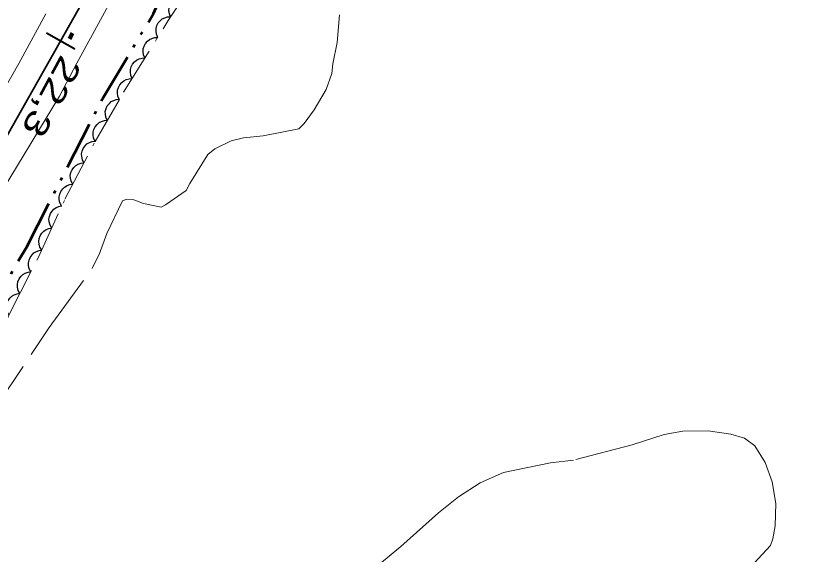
# Model space of a CAD drawing. Extents: x 386081 to 389416, y 5130568 to 5134082.
# Drawn here: x 387540.2 to 387638.7, y 5131417.6 to 5131484.2 of the extents above; entities that cross this region are included whole.
import ezdxf

# ---------------------------------------------------------------- set-up
doc = ezdxf.new("R2010")
doc.units = 0
doc.header["$LTSCALE"] = 1.2
for name, pattern in [('DASH_DOUBLE_DOT', [9.2, 5, -1.2, 0.3, -1.2, 0.3, -1.2]), ('DOT_DASHED', [7.7, 5, -1.2, 0.3, -1.2]), ('LONG_DASHED', [7.5, 6, -1.5])]:
    doc.linetypes.add(name, pattern=pattern)
for name, color, linetype, lineweight in [('2', 7, 'Continuous', 13), ('23', 7, 'Continuous', 40), ('3', 7, 'Continuous', 140), ('4', 7, 'DASH_DOUBLE_DOT', 53), ('44', 7, 'Continuous', 25)]:
    doc.layers.add(name, color=color, linetype=linetype, lineweight=lineweight)

msp = doc.modelspace()

# ---------------------------------------------------------------- linework, layer by layer
at = {"layer": '2'}
for points in [[(387554.33, 5131490.45), (387547.71, 5131478.33), (387545.6, 5131474.23), (387538.62, 5131462.73), (387531.58, 5131450.45), (387522.06, 5131432.64), (387515.22, 5131420.8), (387508.25, 5131408.48), (387504.49, 5131402.17), (387486.81, 5131371.62), (387478.26, 5131356.29)], [(387473.26, 5131362.23), (387476.74, 5131368.13), (387480.68, 5131375.09), (387488.92, 5131389.25), (387494.21, 5131397.89), (387506.17, 5131418.92), (387513.02, 5131430.76), (387519.07, 5131441.83), (387524.62, 5131451.69), (387535.67, 5131469.8), (387540.55, 5131478.3), (387543.89, 5131484.44)]]:
    msp.add_lwpolyline(points, dxfattribs=at)
at = {"layer": '2', "linetype": 'LONG_DASHED'}
for points in [[(387537.06, 5131434.84), (387544.32, 5131445.63), (387549.64, 5131452.96), (387550.49, 5131454.68), (387551.43, 5131457.26), (387553.37, 5131461.3), (387553.92, 5131461.51), (387554.79, 5131461.44), (387555.99, 5131460.99), (387558.14, 5131460.51), (387558.69, 5131460.8), (387561.25, 5131462.57), (387561.69, 5131463.43), (387563.91, 5131467.04), (387564.8, 5131467.72), (387566.83, 5131468.72), (387568.36, 5131469.09), (387570.76, 5131469.36), (387575.2, 5131470.22), (387575.83, 5131470.86), (387577.09, 5131472.55), (387578.56, 5131475.09), (387579.26, 5131477.04), (387579.38, 5131478.26), (387579.94, 5131480.88), (387580.22, 5131484.29)], [(387631.5, 5131416.5), (387633.51, 5131418.67), (387633.81, 5131419.48), (387634.08, 5131421.09), (387634.16, 5131423.88), (387633.73, 5131426.53), (387632.86, 5131428.92), (387631.58, 5131431), (387630.3, 5131431.93), (387628.62, 5131432.43), (387625.82, 5131432.83), (387622.69, 5131432.8), (387620.37, 5131432.38), (387616.39, 5131431.13), (387609.16, 5131429.22), (387606.29, 5131428.88), (387600.49, 5131427.68), (387597.63, 5131426.41), (387594.92, 5131424.67), (387592.44, 5131422.72), (387587.78, 5131418.55), (387579.47, 5131411.67)]]:
    msp.add_lwpolyline(points, dxfattribs=at)
at = {"layer": '23'}
msp.add_line((387543.99, 5131482.07), (387547.47, 5131480.09), dxfattribs=at)
at = {"layer": '23', "lineweight": 35}
msp.add_lwpolyline([(388350.66, 5132898.63), (388202.91, 5132638.38), (388174.85, 5132589.18), (388148.16, 5132542.09), (388122.46, 5132497.01), (388036.96, 5132346.4), (388027.91, 5132330.61), (387994.29, 5132271.3), (387943.96, 5132182.8), (387915.65, 5132132.74), (387888.36, 5132084.71), (387863.09, 5132039.98), (387797.42, 5131924.62), (387647.54, 5131660.34), (387567.35, 5131519.3), (387534.84, 5131461.86), (387476.24, 5131358.73)], dxfattribs=at)
at = {"layer": '3'}
msp.add_line((387547.21, 5131482.03), (387546.83, 5131481.33), dxfattribs=at)
at = {"layer": '4'}
msp.add_lwpolyline([(387566.42, 5131303.9), (387530.96, 5131346.09), (387515.69, 5131364.76), (387501.67, 5131380.58), (387499.1, 5131383.05), (387500.67, 5131386.61), (387516.18, 5131411.59), (387529.43, 5131434.73), (387541.53, 5131455.63), (387550.92, 5131473.93), (387557.21, 5131484.48), (387558.57, 5131487.55), (387566.63, 5131502.92), (387587.82, 5131539.32), (387598.88, 5131560.51), (387607.65, 5131575.65), (387611.01, 5131580.38)], dxfattribs=at)
at = {"layer": '44', "linetype": 'DOT_DASHED', "lineweight": 13}
msp.add_lwpolyline([(387481.39, 5131352.59), (387484.57, 5131357.83), (387488.31, 5131364.59), (387495.4, 5131376.74), (387499.15, 5131382.55), (387503.45, 5131388.67), (387511.99, 5131401.38), (387514.82, 5131406.22), (387518.46, 5131411.73), (387523.79, 5131420.42), (387527.76, 5131427.49), (387531.98, 5131434.2), (387538.22, 5131444.71), (387539.39, 5131447.34), (387542.94, 5131454.25), (387546.26, 5131461.5), (387549.98, 5131468.65), (387553.52, 5131474.74), (387559.03, 5131483.59), (387572.94, 5131505.25)], dxfattribs=at)
at = {"layer": '44'}
for points in [[(387559.33, 5131484.06), (387559.17, 5131484.44), (387559.12, 5131484.85), (387559.13, 5131485.18), (387559.24, 5131485.51), (387559.41, 5131485.84), (387559.67, 5131486.12), (387559.91, 5131486.34), (387560.23, 5131486.48), (387560.59, 5131486.57), (387560.95, 5131486.58)], [(387557.74, 5131481.52), (387557.57, 5131481.9), (387557.52, 5131482.3), (387557.52, 5131482.63), (387557.63, 5131482.97), (387557.79, 5131483.3), (387558.05, 5131483.58), (387558.29, 5131483.8), (387558.61, 5131483.95), (387558.96, 5131484.05), (387559.32, 5131484.06)], [(387556.15, 5131478.97), (387555.98, 5131479.35), (387555.93, 5131479.75), (387555.94, 5131480.09), (387556.04, 5131480.42), (387556.21, 5131480.75), (387556.46, 5131481.04), (387556.7, 5131481.26), (387557.02, 5131481.4), (387557.38, 5131481.5), (387557.74, 5131481.52)], [(387554.57, 5131476.42), (387554.4, 5131476.8), (387554.35, 5131477.21), (387554.35, 5131477.54), (387554.45, 5131477.87), (387554.62, 5131478.2), (387554.88, 5131478.49), (387555.12, 5131478.71), (387555.44, 5131478.86), (387555.79, 5131478.96), (387556.15, 5131478.97)], [(387552.98, 5131473.88), (387552.81, 5131474.26), (387552.76, 5131474.66), (387552.76, 5131474.99), (387552.87, 5131475.33), (387553.04, 5131475.66), (387553.29, 5131475.94), (387553.53, 5131476.16), (387553.85, 5131476.31), (387554.21, 5131476.41), (387554.57, 5131476.42)], [(387551.5, 5131471.27), (387551.32, 5131471.64), (387551.26, 5131472.04), (387551.25, 5131472.37), (387551.34, 5131472.71), (387551.5, 5131473.05), (387551.75, 5131473.34), (387551.98, 5131473.57), (387552.29, 5131473.73), (387552.65, 5131473.84), (387553.01, 5131473.86)], [(387549.99, 5131468.67), (387549.81, 5131469.05), (387549.75, 5131469.45), (387549.74, 5131469.78), (387549.84, 5131470.12), (387549.99, 5131470.45), (387550.24, 5131470.75), (387550.47, 5131470.98), (387550.79, 5131471.13), (387551.14, 5131471.24), (387551.5, 5131471.27)], [(387548.61, 5131466.01), (387548.41, 5131466.38), (387548.33, 5131466.78), (387548.31, 5131467.11), (387548.38, 5131467.45), (387548.52, 5131467.79), (387548.75, 5131468.1), (387548.98, 5131468.34), (387549.29, 5131468.51), (387549.63, 5131468.63), (387549.99, 5131468.67)], [(387547.22, 5131463.35), (387547.02, 5131463.72), (387546.94, 5131464.12), (387546.92, 5131464.45), (387547, 5131464.79), (387547.14, 5131465.13), (387547.37, 5131465.44), (387547.59, 5131465.67), (387547.9, 5131465.85), (387548.25, 5131465.97), (387548.61, 5131466.01)], [(387545.84, 5131460.69), (387545.64, 5131461.06), (387545.56, 5131461.46), (387545.54, 5131461.78), (387545.61, 5131462.13), (387545.75, 5131462.47), (387545.99, 5131462.78), (387546.21, 5131463.01), (387546.52, 5131463.18), (387546.87, 5131463.31), (387547.22, 5131463.35)], [(387544.63, 5131457.94), (387544.41, 5131458.3), (387544.31, 5131458.69), (387544.27, 5131459.02), (387544.33, 5131459.37), (387544.46, 5131459.72), (387544.67, 5131460.03), (387544.88, 5131460.28), (387545.18, 5131460.47), (387545.52, 5131460.61), (387545.88, 5131460.67)], [(387543.38, 5131455.21), (387543.16, 5131455.57), (387543.06, 5131455.96), (387543.02, 5131456.29), (387543.08, 5131456.64), (387543.21, 5131456.99), (387543.42, 5131457.3), (387543.63, 5131457.55), (387543.93, 5131457.74), (387544.28, 5131457.88), (387544.63, 5131457.94)], [(387542.05, 5131452.52), (387541.85, 5131452.89), (387541.77, 5131453.29), (387541.75, 5131453.62), (387541.82, 5131453.96), (387541.96, 5131454.3), (387542.19, 5131454.61), (387542.41, 5131454.85), (387542.72, 5131455.02), (387543.07, 5131455.15), (387543.42, 5131455.19)], [(387540.68, 5131449.86), (387540.48, 5131450.22), (387540.4, 5131450.62), (387540.37, 5131450.95), (387540.45, 5131451.29), (387540.59, 5131451.64), (387540.82, 5131451.94), (387541.04, 5131452.18), (387541.35, 5131452.35), (387541.7, 5131452.48), (387542.05, 5131452.52)], [(387539.31, 5131447.19), (387539.11, 5131447.55), (387539.03, 5131447.95), (387539, 5131448.28), (387539.08, 5131448.63), (387539.22, 5131448.97), (387539.45, 5131449.27), (387539.67, 5131449.51), (387539.98, 5131449.69), (387540.33, 5131449.81), (387540.68, 5131449.86)]]:
    msp.add_lwpolyline(points, dxfattribs=at)

# ---------------------------------------------------------------- texts
at = {"layer": '3', "width": 1.35}
msp.add_text('22,3   ', height=3, rotation=241.619, dxfattribs=at).set_placement((387545.81, 5131479.52))

doc.saveas('drawing.dxf')
